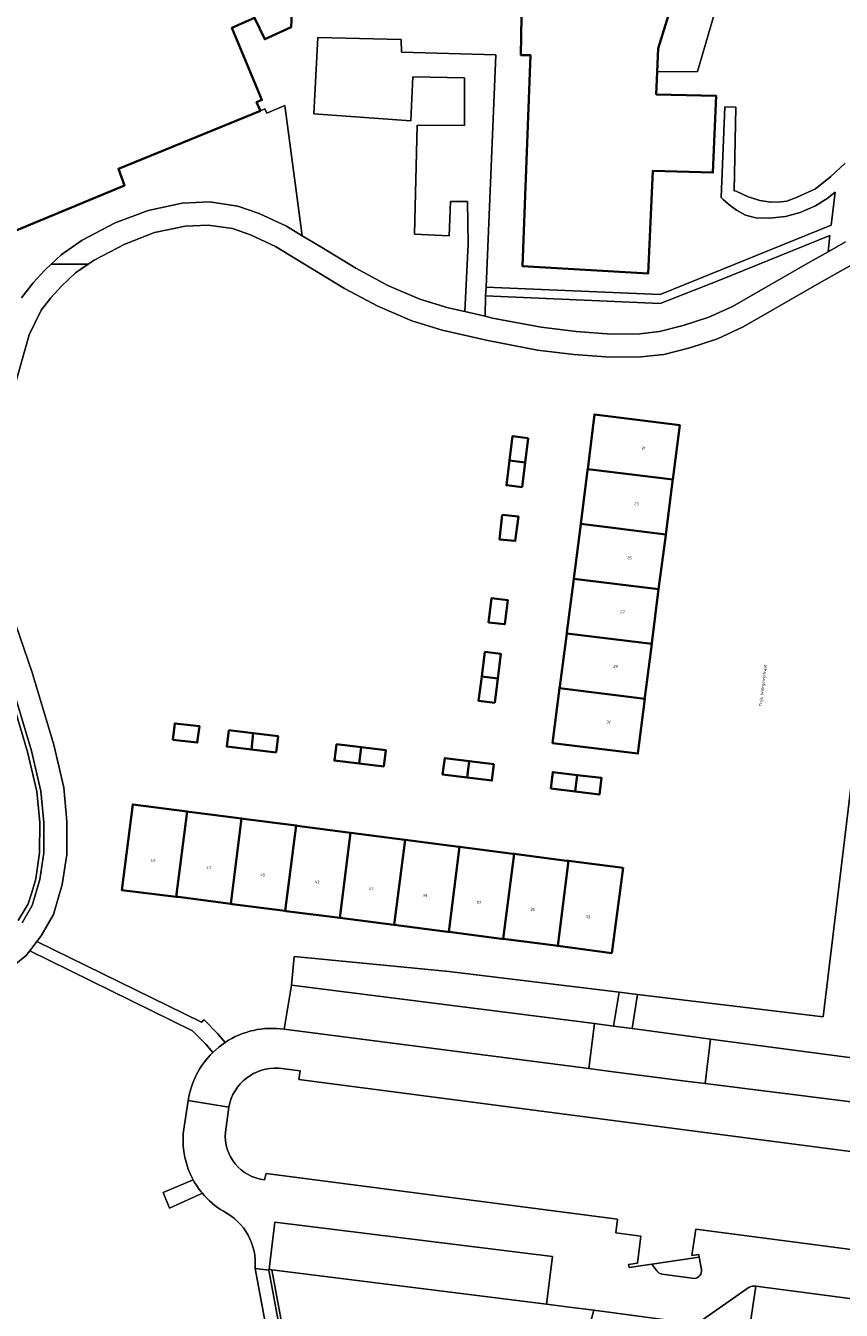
# Model space of a CAD drawing. Header units: metres. Extents: x 197700 to 204338, y 317132 to 325229.
# Tile 612 of 656: x 202624 to 202723, y 318373 to 318529. Entities that reach past the tile are written whole.
import ezdxf
from ezdxf.enums import TextEntityAlignment as Align

# ---------------------------------------------------------------- set-up
doc = ezdxf.new("R2010")
doc.units = ezdxf.units.M
for name, color, linetype, lineweight in [('B-WE-GR-BEPLANTING_CULTUUR_BODEMBEDEKKER-GV', 90, 'Continuous', 18), ('B-WE-GR-BEPLANTING_CULTUUR_HEESTERS-GV', 90, 'Continuous', 18), ('B-WE-IE-TERREINAFSCHEIDING_KUNSTMATIG_HEKWERK-G', 20, 'IE-TERREINAFSCHEIDING-KUNSTMATIG', 18), ('B-WE-OG-BEBOUWING-GV', 7, 'Continuous', 35), ('B-WE-OG-BEBOUWING-T18', 10, 'Continuous', 18), ('B-WE-OG-TERREIN_CULTUURSCHEIDING-GV', 7, 'Continuous', 18), ('B-WE-OG-TERREIN_ERF-GV', 7, 'Continuous', 18), ('B-WE-OG-TOPOGRAFIE-T18', 10, 'Continuous', 18), ('B-WE-VH-VERHARDING_ASFALT-GV', 252, 'Continuous', 18), ('B-WE-VH-VERHARDING_BETONSTRAATSTEEN-GV', 252, 'Continuous', 18), ('B-WE-VH-VERHARDING_OPEN-GV', 252, 'Continuous', 18), ('B-WE-VH-VERHARDING_TEGEL-GV', 252, 'Continuous', 18)]:
    doc.layers.add(name, color=color, linetype=linetype, lineweight=lineweight)
doc.styles.add('NLCS-ISO-M200-T18', font='NLCS-ISO.ttf', dxfattribs={"height": 0.36})
doc.linetypes.add('IE-TERREINAFSCHEIDING-KUNSTMATIG', pattern='A,4,[82,NLCS.SHX,S=0.75,R=90,X=0,Y=0],4,-2', length=10)

msp = doc.modelspace()

# ---------------------------------------------------------------- linework, layer by layer
at = {"layer": 'B-WE-GR-BEPLANTING_CULTUUR_BODEMBEDEKKER-GV'}
for points in [[(202709.031, 318533.924), (202705.972, 318523.347), (202701.072, 318523.303), (202700.952, 318520.577), (202708.225, 318520.416), (202707.839, 318511.102), (202700.545, 318511.326), (202699.996, 318498.861), (202684.733, 318499.735), (202685.716, 318525.333), (202684.54, 318525.35), (202684.599, 318529.998)], [(202656.795, 318531.297), (202656.672, 318528.74), (202653.451, 318527.27), (202652.21, 318529.888), (202649.472, 318528.678), (202653.11, 318519.915), (202652.465, 318519.646), (202652.929, 318518.594), (202653.469, 318518.834), (202653.69, 318518.307), (202655.892, 318519.228), (202658.006, 318503.438), (202660.245, 318502.077), (202664.518, 318499.487), (202668.387, 318497.412), (202672.256, 318495.749), (202675.688, 318494.695), (202677.711, 318494.23), (202678.131, 318502.42), (202678.051, 318507.59), (202675.973, 318507.584), (202675.817, 318503.439), (202671.634, 318503.645), (202671.955, 318516.865), (202677.703, 318516.809), (202677.673, 318522.593), (202671.402, 318522.732), (202671.196, 318517.394), (202659.401, 318518.206), (202659.903, 318527.495), (202670.019, 318527.249), (202670.059, 318525.696), (202681.484, 318525.385), (202680.301, 318497.208), (202701.431, 318496.324), (202722.167, 318504.702), (202722.666, 318508.711), (202721.691, 318507.968), (202720.273, 318507.068), (202718.41, 318506.255), (202716.66, 318505.785), (202714.715, 318505.563), (202713.029, 318505.599), (202711.776, 318505.917), (202710.699, 318506.529), (202709.916, 318507.115), (202709.11, 318507.796), (202708.842, 318508.087), (202709.294, 318519.061), (202710.61, 318519.02), (202710.393, 318508.871), (202710.649, 318508.827), (202712.102, 318508.141), (202713.537, 318507.703), (202714.869, 318507.508), (202716.064, 318507.546), (202716.791, 318507.647), (202718.057, 318508.126), (202720.281, 318509.112), (202722.125, 318510.626), (202723.872, 318512.23)]]:
    msp.add_lwpolyline(points, dxfattribs=at)
msp.add_lwpolyline([(202680.231, 318496.134), (202680.181, 318493.662), (202681.085, 318493.454), (202686.974, 318492.341), (202691.242, 318491.806), (202695.475, 318491.491), (202698.956, 318491.528), (202701.37, 318491.809), (202704.236, 318492.537), (202707.352, 318493.559), (202710.205, 318494.873), (202719.639, 318500.274), (202721.804, 318501.497), (202722.005, 318503.473), (202708.562, 318498.012), (202701.447, 318495.224)], close=True, dxfattribs=at)
at = {"layer": 'B-WE-GR-BEPLANTING_CULTUUR_HEESTERS-GV'}
for points in [[(202622.101, 318449.425), (202624.667, 318440.82), (202625.788, 318436.024), (202626.153, 318432.244), (202626.136, 318428.579), (202625.655, 318425.433), (202625.204, 318423.786), (202624.762, 318422.406), (202623.514, 318420.381)], [(202624.001, 318420.077), (202625.218, 318422.201), (202626.147, 318425.344), (202626.636, 318428.575), (202626.653, 318432.245), (202626.287, 318436.057), (202625.148, 318440.957), (202622.572, 318449.592)], [(202653.976, 318378.055), (202653.95, 318378.058), (202653.966, 318377.971), (202656.352, 318365.054), (202656.356, 318365.015), (202656.344, 318365.014)], [(202657.045, 318361.011), (202657.466, 318360.954), (202654.315, 318378.012), (202653.976, 318378.055)]]:
    msp.add_lwpolyline(points, dxfattribs=at)
at = {"layer": 'B-WE-IE-TERREINAFSCHEIDING_KUNSTMATIG_HEKWERK-G'}
for points in [[(202730.16, 318482.675), (202721.223, 318408.668), (202698.699, 318411.398)], [(202696.451, 318411.67), (202675.801, 318414.173), (202657.005, 318416.012)], [(202698.699, 318411.398), (202696.451, 318411.67)]]:
    msp.add_lwpolyline(points, dxfattribs=at)
at = {"layer": 'B-WE-OG-BEBOUWING-GV'}
for points in [[(202613.112, 318499.852), (202636.445, 318509.537), (202635.695, 318511.554), (202652.929, 318518.594), (202652.465, 318519.646), (202653.11, 318519.915), (202649.472, 318528.678), (202652.21, 318529.888), (202652.18, 318529.975), (202652.248, 318530.003), (202650.397, 318534.428), (202653.433, 318535.698), (202649.967, 318543.982), (202650.013, 318544.001), (202649.418, 318545.468), (202618.79, 318532.648)], [(202684.599, 318529.998), (202684.54, 318525.35), (202685.716, 318525.333), (202684.733, 318499.735), (202699.996, 318498.861), (202700.545, 318511.326), (202707.839, 318511.102), (202708.225, 318520.416), (202700.952, 318520.577), (202701.072, 318523.303), (202701.198, 318526.151), (202706.793, 318544.341)], [(202652.21, 318529.888), (202653.451, 318527.27), (202656.672, 318528.74), (202656.795, 318531.297)]]:
    msp.add_lwpolyline(points, dxfattribs=at)
for points in [[(202702.964, 318473.852), (202703.807, 318480.474), (202693.452, 318481.772), (202692.644, 318475.121)], [(202685.431, 318478.883), (202683.503, 318479.118), (202683.141, 318476.154), (202685.054, 318475.911)], [(202684.677, 318472.94), (202685.054, 318475.911), (202683.141, 318476.154), (202682.777, 318473.172)], [(202692.644, 318475.121), (202692.628, 318474.987), (202691.805, 318468.473), (202702.123, 318467.205), (202702.936, 318473.636), (202702.964, 318473.852)], [(202682.244, 318469.571), (202681.949, 318466.603), (202683.849, 318466.414), (202684.225, 318469.374)], [(202690.948, 318461.828), (202701.242, 318460.562), (202702.11, 318467.101), (202702.123, 318467.205), (202691.805, 318468.473), (202691.801, 318468.446), (202690.951, 318461.849)], [(202701.242, 318460.562), (202690.948, 318461.828), (202690.101, 318455.292), (202690.087, 318455.183), (202700.411, 318453.913), (202700.425, 318454.022), (202701.242, 318460.56)], [(202680.618, 318456.537), (202682.566, 318456.303), (202682.94, 318459.249), (202680.973, 318459.486)], [(202699.569, 318447.266), (202699.591, 318447.44), (202700.411, 318453.913), (202690.087, 318455.183), (202689.253, 318448.767), (202689.223, 318448.538)], [(202680.155, 318452.948), (202679.779, 318449.983), (202681.732, 318449.735), (202682.109, 318452.7)], [(202681.356, 318446.77), (202681.732, 318449.735), (202679.779, 318449.983), (202679.4, 318446.999)], [(202689.223, 318448.538), (202688.368, 318441.892), (202698.723, 318440.619), (202699.569, 318447.266)], [(202642.281, 318442.294), (202645.264, 318441.962), (202645.513, 318443.946), (202642.53, 318444.278)], [(202649.079, 318443.443), (202648.83, 318441.459), (202651.823, 318441.106), (202652.057, 318443.092)], [(202654.816, 318440.753), (202655.065, 318442.737), (202652.057, 318443.092), (202651.823, 318441.106)], [(202662.162, 318441.758), (202661.913, 318439.774), (202664.903, 318439.42), (202665.138, 318441.406)], [(202664.903, 318439.42), (202667.894, 318439.067), (202668.143, 318441.051), (202665.138, 318441.406)], [(202678.024, 318437.717), (202678.274, 318439.701), (202675.287, 318440.076), (202675.038, 318438.092)], [(202681.26, 318439.326), (202678.274, 318439.701), (202678.024, 318437.717), (202681.011, 318437.342)], [(202688.157, 318436.39), (202691.119, 318436.032), (202691.359, 318438.018), (202688.397, 318438.376)], [(202691.119, 318436.032), (202694.082, 318435.673), (202694.322, 318437.659), (202691.359, 318438.018)], [(202642.716, 318423.25), (202644.038, 318433.584), (202637.428, 318434.443), (202636.1, 318424.066)], [(202642.716, 318423.25), (202642.946, 318423.222), (202649.326, 318422.385), (202650.649, 318432.727), (202644.275, 318433.553), (202644.038, 318433.584)], [(202657.261, 318431.876), (202650.844, 318432.702), (202650.649, 318432.727), (202649.326, 318422.385), (202649.487, 318422.364), (202655.937, 318421.532)], [(202663.871, 318431.018), (202657.376, 318431.861), (202657.261, 318431.876), (202655.937, 318421.532), (202656.044, 318421.518), (202662.548, 318420.68)], [(202662.548, 318420.68), (202669.11, 318419.859), (202669.163, 318419.852), (202670.48, 318430.146), (202670.429, 318430.152), (202663.898, 318431.014), (202663.871, 318431.018)], [(202675.771, 318418.979), (202677.093, 318429.307), (202676.997, 318429.319), (202670.48, 318430.146), (202669.163, 318419.852), (202675.641, 318418.996)], [(202675.771, 318418.979), (202682.174, 318418.157), (202682.383, 318418.131), (202683.704, 318428.45), (202683.548, 318428.47), (202677.093, 318429.307)], [(202682.383, 318418.131), (202688.732, 318417.326), (202688.996, 318417.291), (202690.315, 318427.596), (202690.081, 318427.626), (202683.704, 318428.45)], [(202696.926, 318426.746), (202690.315, 318427.596), (202688.996, 318417.291), (202695.559, 318416.412)]]:
    msp.add_lwpolyline(points, close=True, dxfattribs=at)
at = {"layer": 'B-WE-OG-TERREIN_CULTUURSCHEIDING-GV'}
for points in [[(202623.936, 318495.906), (202625.365, 318497.723), (202626.762, 318499.28), (202627.526, 318500), (202628.733, 318501.137), (202631.288, 318502.889), (202635.319, 318504.99), (202639.288, 318506.51), (202643.446, 318507.38), (202646.731, 318507.536), (202650.201, 318507.028), (202652.758, 318506.146), (202656.093, 318504.6), (202658.006, 318503.438), (202655.892, 318519.228), (202653.69, 318518.307), (202653.469, 318518.834), (202652.929, 318518.594), (202635.695, 318511.554), (202636.445, 318509.537), (202613.112, 318499.852)], [(202733.739, 318505.022), (202721.023, 318497.84), (202711.488, 318492.381), (202708.378, 318490.948), (202705.018, 318489.847), (202701.879, 318489.049), (202700.665, 318488.908), (202699.133, 318488.73), (202695.386, 318488.69), (202690.964, 318489.018), (202686.54, 318489.573), (202680.511, 318490.713), (202674.962, 318491.989), (202671.289, 318493.117), (202667.17, 318494.887), (202663.13, 318497.054), (202658.793, 318499.683), (202654.773, 318502.126), (202651.71, 318503.546), (202649.536, 318504.296), (202646.593, 318504.727), (202643.802, 318504.594), (202640.081, 318503.815), (202636.47, 318502.432), (202632.732, 318500.484), (202632.026, 318500), (202630.495, 318498.951), (202628.768, 318497.323), (202627.51, 318495.92), (202626.324, 318494.413), (202624.87, 318491.406), (202622.721, 318483.822)], [(202655.798, 318407.175), (202656.699, 318412.515), (202657.005, 318416.012), (202675.801, 318414.173), (202696.451, 318411.67), (202698.699, 318411.398), (202721.223, 318408.668), (202730.16, 318482.675), (202734.612, 318482.3), (202734.791, 318483.693), (202740.059, 318482.802), (202740.224, 318483.93)], [(202622.184, 318459.309), (202625.238, 318450.449), (202627.856, 318441.674), (202629.056, 318436.51), (202629.454, 318432.372), (202629.435, 318428.358), (202628.887, 318424.735), (202627.81, 318421.093), (202626.34, 318418.527), (202625.801, 318417.819), (202645.776, 318408.03), (202646.115, 318408.322), (202647.708, 318406.647), (202648.652, 318405.59)], [(202623.514, 318420.381), (202624.762, 318422.406), (202625.204, 318423.786), (202625.655, 318425.433), (202626.136, 318428.579), (202626.153, 318432.244), (202625.788, 318436.024), (202624.667, 318440.82), (202622.101, 318449.425)], [(202647.144, 318404.374), (202646.286, 318405.379), (202644.683, 318407.006), (202624.929, 318416.673), (202624.479, 318416.082), (202621.899, 318414.061), (202619.048, 318412.541), (202615.994, 318411.859), (202613.319, 318411.464), (202609.884, 318411.428), (202584.621, 318415.159), (202583.307, 318415.567), (202582.543, 318410.856), (202581.7, 318405.47), (202578.117, 318374.71), (202608.582, 318370.728), (202611.266, 318370.377), (202615.908, 318369.821), (202617.744, 318369.583), (202620.445, 318369.231), (202643.079, 318366.279), (202654.743, 318364.887), (202652.269, 318378.155)], [(202643.561, 318394.515), (202644.173, 318398.551)], [(202645.878, 318387.283), (202641.909, 318385.473), (202641.116, 318387.37), (202644.778, 318388.897)]]:
    msp.add_lwpolyline(points, dxfattribs=at)
for points in [[(202703.807, 318480.474), (202702.964, 318473.852), (202702.936, 318473.636), (202702.123, 318467.205), (202702.11, 318467.101), (202701.242, 318460.562), (202701.242, 318460.56), (202700.425, 318454.022), (202700.411, 318453.913), (202699.591, 318447.44), (202699.569, 318447.266), (202698.723, 318440.619), (202688.368, 318441.892), (202689.223, 318448.538), (202689.253, 318448.767), (202690.087, 318455.183), (202690.101, 318455.292), (202690.948, 318461.828), (202690.951, 318461.849), (202691.801, 318468.446), (202691.805, 318468.473), (202692.628, 318474.987), (202692.644, 318475.121), (202693.452, 318481.772)], [(202707.543, 318405.993), (202729.909, 318403.021), (202730.9, 318411.23), (202725.586, 318411.933), (202731.046, 318454.553), (202731.882, 318461.074), (202734.612, 318482.3), (202730.16, 318482.675), (202721.223, 318408.668), (202698.699, 318411.398), (202698.018, 318407.265), (202705.191, 318406.306)], [(202685.054, 318475.911), (202684.677, 318472.94), (202682.777, 318473.172), (202683.141, 318476.154), (202683.503, 318479.118), (202685.431, 318478.883)], [(202681.949, 318466.603), (202682.244, 318469.571), (202684.225, 318469.374), (202683.849, 318466.414)], [(202682.566, 318456.303), (202680.618, 318456.537), (202680.973, 318459.486), (202682.94, 318459.249)], [(202679.779, 318449.983), (202680.155, 318452.948), (202682.109, 318452.7), (202681.732, 318449.735), (202681.356, 318446.77), (202679.4, 318446.999)], [(202645.264, 318441.962), (202642.281, 318442.294), (202642.53, 318444.278), (202645.513, 318443.946)], [(202655.065, 318442.737), (202654.816, 318440.753), (202651.823, 318441.106), (202648.83, 318441.459), (202649.079, 318443.443), (202652.057, 318443.092)], [(202667.894, 318439.067), (202664.903, 318439.42), (202661.913, 318439.774), (202662.162, 318441.758), (202665.138, 318441.406), (202668.143, 318441.051)], [(202678.274, 318439.701), (202681.26, 318439.326), (202681.011, 318437.342), (202678.024, 318437.717), (202675.038, 318438.092), (202675.287, 318440.076)], [(202691.119, 318436.032), (202688.157, 318436.39), (202688.397, 318438.376), (202691.359, 318438.018), (202694.322, 318437.659), (202694.082, 318435.673)], [(202690.315, 318427.596), (202696.926, 318426.746), (202695.559, 318416.412), (202688.996, 318417.291), (202688.732, 318417.326), (202682.383, 318418.131), (202682.174, 318418.157), (202675.771, 318418.979), (202675.641, 318418.996), (202669.163, 318419.852), (202669.11, 318419.859), (202662.548, 318420.68), (202656.044, 318421.518), (202655.937, 318421.532), (202649.487, 318422.364), (202649.326, 318422.385), (202642.946, 318423.222), (202642.716, 318423.25), (202636.1, 318424.066), (202637.428, 318434.443), (202644.038, 318433.584), (202644.275, 318433.553), (202650.649, 318432.727), (202650.844, 318432.702), (202657.261, 318431.876), (202657.376, 318431.861), (202663.871, 318431.018), (202663.898, 318431.014), (202670.429, 318430.152), (202670.48, 318430.146), (202676.997, 318429.319), (202677.093, 318429.307), (202683.548, 318428.47), (202683.704, 318428.45), (202690.081, 318427.626)], [(202695.757, 318407.567), (202696.451, 318411.67), (202675.801, 318414.173), (202657.005, 318416.012), (202656.699, 318412.515), (202693.466, 318407.857)], [(202654.315, 318378.012), (202657.466, 318360.954), (202659.392, 318360.694), (202665.049, 318359.842), (202665.063, 318359.942), (202665.099, 318360.196), (202666.527, 318370.473), (202699.441, 318366.225), (202700.022, 318369.873), (202692.968, 318371.601), (202693.396, 318373.094), (202690.088, 318373.522), (202687.646, 318373.829)]]:
    msp.add_lwpolyline(points, close=True, dxfattribs=at)
for points in [[(202648.652, 318405.59, -0.1848882), (202655.798, 318407.175)], [(202644.173, 318398.551, -0.1642594), (202647.144, 318404.374)], [(202644.778, 318388.897, -0.1451966), (202643.561, 318394.515)], [(202648.432, 318385.093, -0.0838868), (202645.878, 318387.283)], [(202652.269, 318378.155, 0.3088074), (202648.432, 318385.093)]]:
    msp.add_lwpolyline(points, format="xyb", dxfattribs=at)
at = {"layer": 'B-WE-OG-TERREIN_ERF-GV'}
for points in [[(202655.158, 318402.452, 0.3817353), (202649.096, 318397.716)], [(202648.673, 318394.696, 0.4043021), (202653.416, 318388.907)]]:
    msp.add_lwpolyline(points, format="xyb", dxfattribs=at)
for points in [[(202657.598, 318401.075), (202657.737, 318402.143), (202655.158, 318402.452)], [(202653.416, 318388.907), (202653.61, 318389.695), (202696.253, 318384.12), (202696.05, 318382.481), (202699.103, 318382.073), (202698.693, 318378.815), (202697.593, 318378.632), (202697.653, 318378.294), (202700.437, 318378.693), (202706.169, 318379.514), (202706.122, 318379.84), (202705.281, 318379.72), (202705.743, 318382.94), (202744.369, 318377.869), (202746.263, 318377.587), (202747.758, 318389.338), (202745.914, 318389.57), (202657.598, 318401.075)], [(202649.096, 318397.716), (202648.673, 318394.696)]]:
    msp.add_lwpolyline(points, dxfattribs=at)
at = {"layer": 'B-WE-VH-VERHARDING_ASFALT-GV'}
for points in [[(202622.721, 318483.822), (202624.87, 318491.406), (202626.324, 318494.413), (202627.51, 318495.92), (202628.768, 318497.323), (202630.495, 318498.951), (202632.026, 318500), (202627.526, 318500), (202626.762, 318499.28), (202625.365, 318497.723), (202623.936, 318495.906)], [(202621.899, 318414.061), (202624.479, 318416.082), (202624.929, 318416.673), (202625.801, 318417.819), (202626.34, 318418.527), (202627.81, 318421.093), (202628.887, 318424.735), (202629.435, 318428.358), (202629.454, 318432.372), (202629.056, 318436.51), (202627.856, 318441.674), (202625.238, 318450.449), (202622.184, 318459.309)], [(202622.572, 318449.592), (202625.148, 318440.957), (202626.287, 318436.057), (202626.653, 318432.245), (202626.636, 318428.575), (202626.147, 318425.344), (202625.218, 318422.201), (202624.001, 318420.077)]]:
    msp.add_lwpolyline(points, dxfattribs=at)
at = {"layer": 'B-WE-VH-VERHARDING_BETONSTRAATSTEEN-GV'}
for points in [[(202696.576, 318565.095), (202696.93, 318564.995), (202705.535, 318562.311), (202703.707, 318556.452), (202702.031, 318551.036), (202708.263, 318549.12), (202706.793, 318544.341), (202701.198, 318526.151), (202701.072, 318523.303), (202705.972, 318523.347), (202709.031, 318533.924), (202709.614, 318533.705), (202718.256, 318561.862), (202721.845, 318560.817), (202722.921, 318564.261), (202698.242, 318571.907)], [(202796.479, 318389.178), (202793.461, 318389.568), (202777.53, 318391.627), (202768.595, 318392.782), (202753.51, 318394.691), (202752.499, 318394.851), (202739.749, 318396.456), (202706.875, 318400.589), (202704.501, 318400.86), (202695.106, 318402.102), (202692.792, 318402.407), (202655.798, 318407.175)], [(202648.652, 318405.59), (202647.869, 318405.017), (202647.144, 318404.374)], [(202735.822, 318401.607), (202735.917, 318402.316), (202729.909, 318403.021), (202707.543, 318405.993), (202706.875, 318400.589), (202739.749, 318396.456)], [(202655.158, 318402.452), (202657.737, 318402.143), (202657.598, 318401.075), (202745.914, 318389.57), (202747.758, 318389.338), (202752.06, 318388.795), (202767.866, 318386.752), (202796.717, 318382.955)], [(202648.673, 318394.696), (202649.096, 318397.716), (202644.173, 318398.551), (202643.561, 318394.515)], [(202644.173, 318398.551), (202649.096, 318397.716)], [(202705.597, 318376.939), (202701.679, 318377.46), (202701.299, 318377.583), (202701.013, 318377.862), (202700.437, 318378.693), (202697.653, 318378.294), (202697.593, 318378.632), (202698.693, 318378.815), (202699.103, 318382.073), (202696.05, 318382.481), (202696.253, 318384.12), (202653.61, 318389.695), (202653.416, 318388.907)], [(202652.269, 318378.155), (202653.966, 318377.971), (202653.95, 318378.058), (202653.976, 318378.055), (202654.676, 318383.757), (202688.354, 318379.609), (202687.646, 318373.829), (202690.088, 318373.522), (202693.396, 318373.094), (202705.442, 318371.496), (202705.809, 318371.507), (202706.147, 318371.654), (202712.24, 318375.907), (202712.597, 318376.013), (202713.024, 318375.997), (202743.511, 318371.998), (202749.586, 318371.207)], [(202747.013, 318377.475), (202746.263, 318377.587), (202744.369, 318377.869), (202705.743, 318382.94), (202705.281, 318379.72), (202706.122, 318379.84), (202706.169, 318379.514), (202706.448, 318378.042)]]:
    msp.add_lwpolyline(points, dxfattribs=at)
for points in [[(202655.798, 318407.175), (202692.792, 318402.407), (202693.466, 318407.857), (202656.699, 318412.515)], [(202653.976, 318378.055), (202654.315, 318378.012), (202687.646, 318373.829), (202688.354, 318379.609), (202654.676, 318383.757)], [(202743.511, 318371.998), (202713.024, 318375.997), (202712.219, 318370.602), (202741.561, 318366.757), (202742.984, 318368.063)]]:
    msp.add_lwpolyline(points, close=True, dxfattribs=at)
for points in [[(202655.798, 318407.175, 0.1848882), (202648.652, 318405.59)], [(202647.144, 318404.374, 0.1642594), (202644.173, 318398.551)], [(202649.096, 318397.716, -0.3817353), (202655.158, 318402.452)], [(202643.561, 318394.515, 0.1451966), (202644.778, 318388.897)], [(202653.416, 318388.907, -0.4043021), (202648.673, 318394.696)], [(202644.778, 318388.897, 0.0488389), (202645.878, 318387.283)], [(202645.878, 318387.283, 0.0838868), (202648.432, 318385.093)], [(202648.432, 318385.093, -0.3088074), (202652.269, 318378.155)], [(202706.448, 318378.042, -0.4082045), (202705.597, 318376.939)]]:
    msp.add_lwpolyline(points, format="xyb", dxfattribs=at)
at = {"layer": 'B-WE-VH-VERHARDING_OPEN-GV'}
msp.add_lwpolyline([(202696.451, 318411.67), (202695.757, 318407.567), (202698.018, 318407.265), (202698.699, 318411.398)], close=True, dxfattribs=at)
for points in [[(202644.778, 318388.897), (202641.116, 318387.37), (202641.909, 318385.473), (202645.878, 318387.283)], [(202706.448, 318378.042), (202706.169, 318379.514), (202700.437, 318378.693)], [(202700.437, 318378.693), (202701.013, 318377.862), (202701.299, 318377.583), (202701.679, 318377.46), (202705.597, 318376.939)]]:
    msp.add_lwpolyline(points, dxfattribs=at)
for points in [[(202645.878, 318387.283, -0.0488389), (202644.778, 318388.897)], [(202705.597, 318376.939, 0.4082045), (202706.448, 318378.042)]]:
    msp.add_lwpolyline(points, format="xyb", dxfattribs=at)
at = {"layer": 'B-WE-VH-VERHARDING_TEGEL-GV'}
for points in [[(202680.231, 318496.134), (202680.301, 318497.208), (202681.484, 318525.385), (202670.059, 318525.696), (202670.019, 318527.249), (202659.903, 318527.495), (202659.401, 318518.206), (202671.196, 318517.394), (202671.402, 318522.732), (202677.673, 318522.593), (202677.703, 318516.809), (202671.955, 318516.865), (202671.634, 318503.645), (202675.817, 318503.439), (202675.973, 318507.584), (202678.051, 318507.59), (202678.131, 318502.42), (202677.711, 318494.23), (202680.181, 318493.662)], [(202625.801, 318417.819), (202624.929, 318416.673), (202644.683, 318407.006), (202646.286, 318405.379), (202647.144, 318404.374), (202647.869, 318405.017), (202648.652, 318405.59), (202647.708, 318406.647), (202646.115, 318408.322), (202645.776, 318408.03)], [(202693.466, 318407.857), (202692.792, 318402.407), (202695.106, 318402.102), (202704.501, 318400.86), (202706.875, 318400.589), (202707.543, 318405.993), (202705.191, 318406.306), (202698.018, 318407.265), (202695.757, 318407.567)], [(202653.966, 318377.971), (202652.269, 318378.155), (202654.743, 318364.887), (202656.344, 318365.014), (202656.356, 318365.015), (202656.352, 318365.054)]]:
    msp.add_lwpolyline(points, close=True, dxfattribs=at)
for points in [[(202723.872, 318512.23), (202722.125, 318510.626), (202720.281, 318509.112), (202718.057, 318508.126), (202716.791, 318507.647), (202716.064, 318507.546), (202714.869, 318507.508), (202713.537, 318507.703), (202712.102, 318508.141), (202710.649, 318508.827), (202710.393, 318508.871), (202710.61, 318519.02), (202709.294, 318519.061), (202708.842, 318508.087), (202709.11, 318507.796), (202709.916, 318507.115), (202710.699, 318506.529), (202711.776, 318505.917), (202713.029, 318505.599), (202714.715, 318505.563), (202716.66, 318505.785), (202718.41, 318506.255), (202720.273, 318507.068), (202721.691, 318507.968), (202722.666, 318508.711), (202722.167, 318504.702), (202701.431, 318496.324), (202680.301, 318497.208), (202680.231, 318496.134), (202701.447, 318495.224), (202708.562, 318498.012), (202722.005, 318503.473), (202721.804, 318501.497), (202723.907, 318502.684)], [(202723.907, 318502.684), (202721.804, 318501.497), (202719.639, 318500.274), (202710.205, 318494.873), (202707.352, 318493.559), (202704.236, 318492.537), (202701.37, 318491.809), (202698.956, 318491.528), (202695.475, 318491.491), (202691.242, 318491.806), (202686.974, 318492.341), (202681.085, 318493.454), (202680.181, 318493.662), (202677.711, 318494.23), (202675.688, 318494.695), (202672.256, 318495.749), (202668.387, 318497.412), (202664.518, 318499.487), (202660.245, 318502.077), (202658.006, 318503.438), (202656.093, 318504.6), (202652.758, 318506.146), (202650.201, 318507.028), (202646.731, 318507.536), (202643.446, 318507.38), (202639.288, 318506.51), (202635.319, 318504.99), (202631.288, 318502.889), (202628.733, 318501.137), (202627.526, 318500), (202632.026, 318500), (202632.732, 318500.484), (202636.47, 318502.432), (202640.081, 318503.815), (202643.802, 318504.594), (202646.593, 318504.727), (202649.536, 318504.296), (202651.71, 318503.546), (202654.773, 318502.126), (202658.793, 318499.683), (202663.13, 318497.054), (202667.17, 318494.887), (202671.289, 318493.117), (202674.962, 318491.989), (202680.511, 318490.713), (202686.54, 318489.573), (202690.964, 318489.018), (202695.386, 318488.69), (202699.133, 318488.73), (202700.665, 318488.908), (202701.879, 318489.049), (202705.018, 318489.847), (202708.378, 318490.948), (202711.488, 318492.381), (202721.023, 318497.84), (202733.739, 318505.022)], [(202713.024, 318375.997), (202712.597, 318376.013), (202712.24, 318375.907), (202706.147, 318371.654)], [(202749.586, 318371.207), (202743.511, 318371.998), (202742.984, 318368.063), (202741.561, 318366.757), (202712.219, 318370.602), (202713.024, 318375.997)], [(202705.442, 318371.496), (202693.396, 318373.094), (202692.968, 318371.601)]]:
    msp.add_lwpolyline(points, dxfattribs=at)

# ---------------------------------------------------------------- texts
at = {"layer": 'B-WE-OG-BEBOUWING-T18', "style": 'NLCS-ISO-M200-T18'}
for s, rotation, p in [('21', 352.7, (202699.417, 318477.669)), ('23', 352.8, (202698.561, 318470.922)), ('25', 352.4, (202697.711, 318464.358)), ('27', 352.9, (202696.864, 318457.787)), ('29', 352.8, (202696.033, 318451.179)), ('31', 352.7, (202695.178, 318444.447)), ('49', 353, (202639.897, 318427.628)), ('47', 352.5, (202646.656, 318426.77)), ('45', 352.6, (202653.224, 318425.915)), ('43', 352.7, (202659.807, 318425.066)), ('41', 352.9, (202666.328, 318424.239)), ('39', 352.5, (202672.9, 318423.393)), ('37', 352.7, (202679.417, 318422.544)), ('35', 352.8, (202685.956, 318421.71)), ('33', 352.4, (202692.676, 318420.834))]:
    msp.add_text(s, height=0.36, rotation=rotation, dxfattribs=at).set_placement(p, align=Align.MIDDLE)
at = {"layer": 'B-WE-OG-TOPOGRAFIE-T18', "style": 'NLCS-ISO-M200-T18'}
msp.add_text('Thijs Wöltgensstraat', height=0.36, rotation=83.2, dxfattribs=at).set_placement((202713.943, 318448.876), align=Align.MIDDLE)

doc.saveas('drawing.dxf')
